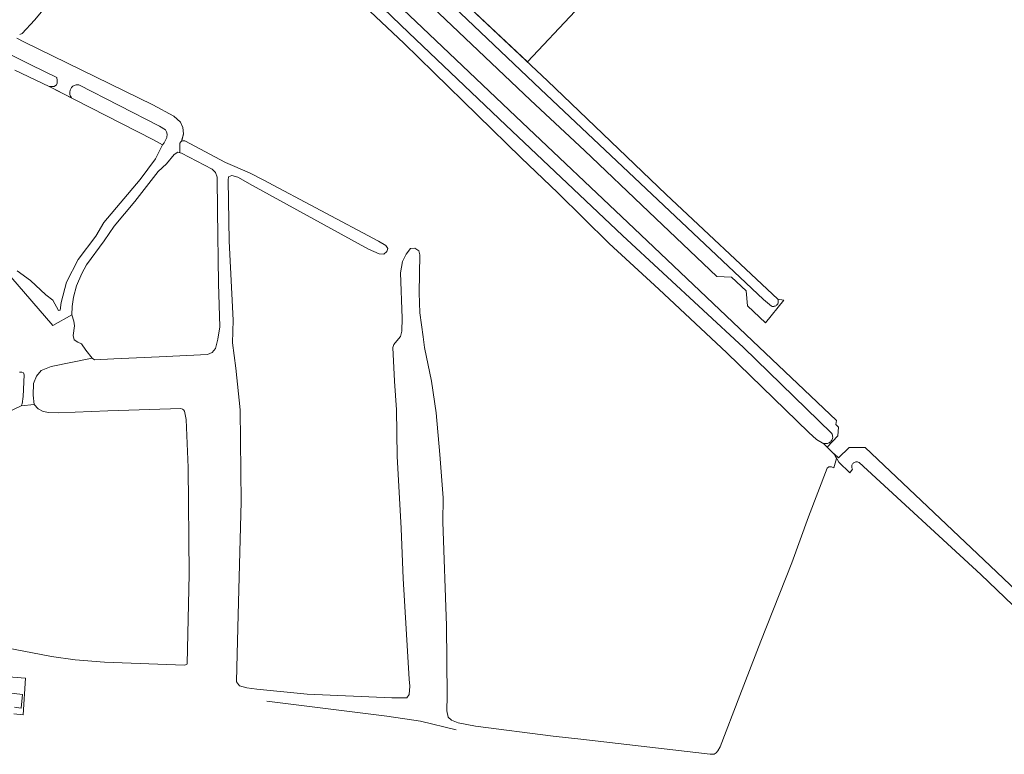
# Model space of a CAD drawing. Header units: metres. Extents: x 209813 to 223847, y 571801 to 587119.
# Tile 336 of 656: x 222421 to 222722, y 575397 to 575621. Entities that reach past the tile are written whole.
import ezdxf

# ---------------------------------------------------------------- set-up
doc = ezdxf.new("R2010")
doc.units = ezdxf.units.M
for name, color, linetype, lineweight in [('B-RO-GK-BESCHOEIING-G', 8, 'GK-BESCHOEIING', 0), ('B-RO-GR-BOS_GEMENGD-GV', 8, 'Continuous', 0), ('B-RO-GR-GRAS-GV', 8, 'Continuous', 0), ('B-RO-GR-GROENVOORZIENING-GV', 8, 'Continuous', 0), ('B-RO-GR-HOUTWAL-GV', 8, 'Continuous', 0), ('B-RO-OG-WATER_GREPPEL-GV', 8, 'Continuous', 0), ('B-RO-VH-ONVERHARD-GV', 8, 'Continuous', 0)]:
    doc.layers.add(name, color=color, linetype=linetype, lineweight=lineweight)
doc.linetypes.add('GK-BESCHOEIING', pattern='A,30,-5,[1,NLCS.shx,S=1,R=0,X=0,Y=0],-5', length=40)

msp = doc.modelspace()

# ---------------------------------------------------------------- linework, layer by layer
at = {"layer": 'B-RO-GK-BESCHOEIING-G', "flags": 128}
msp.add_lwpolyline([(222496.691, 575412.749), (222533.294, 575408.224), (222543.596, 575406.613), (222554.416, 575403.998)], dxfattribs=at)
at = {"layer": 'B-RO-GR-BOS_GEMENGD-GV', "flags": 128}
msp.add_lwpolyline([(222416.719, 575429.129), (222431.017, 575426.412), (222438.231, 575425.413), (222447.106, 575424.643), (222471.563, 575423.785), (222471.909, 575423.8), (222472.221, 575423.931), (222472.379, 575424.104), (222472.949, 575451.543), (222472.71, 575484.097), (222472.065, 575498.71), (222471.541, 575501.272), (222471.277, 575501.701), (222470.93, 575501.901), (222470.466, 575502.063), (222448.121, 575501.37), (222433.173, 575500.749), (222430.142, 575500.87), (222428.397, 575501.186), (222426.896, 575501.924), (222425.729, 575503.322), (222421.735, 575502.908), (222413.329, 575498.864)], dxfattribs=at)
at = {"layer": 'B-RO-GR-GRAS-GV', "flags": 128}
for points in [[(222420.381, 575615.102), (222422.507, 575613.926), (222461.93, 575594.77), (222468.333, 575591.224), (222470.344, 575589.478), (222471.085, 575587.785), (222471.296, 575585.88), (222470.678, 575583.592), (222471.068, 575583.702), (222471.632, 575583.733), (222484.054, 575577.135), (222491.349, 575574.004), (222495.582, 575571.821), (222530.705, 575553.102), (222533.021, 575551.845), (222533.55, 575550.853), (222533.285, 575549.927), (222532.425, 575549.133), (222530.97, 575549.265), (222527.729, 575550.654), (222492.341, 575570.101), (222487.843, 575572.615), (222485.991, 575573.144), (222484.999, 575572.747), (222484.866, 575571.689), (222485.197, 575553.102), (222486.377, 575528.97), (222486.244, 575522.09), (222487.236, 575514.351), (222488.493, 575501.651), (222488.824, 575473.605), (222487.898, 575439.143), (222487.567, 575423.004), (222487.435, 575418.638), (222488.3, 575417.45), (222490.61, 575416.786), (222493.653, 575416.389), (222508.999, 575414.934), (222534.795, 575413.81), (222539.36, 575413.81), (222540.15, 575414.764), (222540.286, 575417.381), (222540.087, 575419.498), (222538.235, 575450.19), (222537.64, 575465.403), (222536.449, 575487.562), (222536.251, 575501.651), (222535.589, 575510.449), (222535.126, 575520.635), (222535.391, 575521.627), (222536.383, 575522.686), (222537.441, 575524.009), (222537.838, 575525.662), (222537.97, 575529.631), (222537.452, 575543.445), (222538.048, 575546.95), (222539.172, 575549.199), (222540.561, 575550.853), (222541.818, 575550.985), (222543.009, 575550.191), (222543.405, 575548.935), (222543.196, 575537.37), (222543.328, 575531.285), (222544.387, 575523.943), (222544.783, 575520.701), (222546.9, 575510.383), (222548.355, 575500.791), (222549.48, 575488.025), (222550.472, 575474.796), (222550.34, 575467.52), (222551.464, 575435.704), (222551.7, 575414.361), (222551.649, 575409.761), (222552.046, 575407.856), (222553.039, 575406.983), (222555.063, 575406.15), (222560.381, 575405.118), (222584.013, 575402.058), (222592.498, 575401.207), (222631.977, 575396.545), (222633.184, 575396.581), (222633.795, 575396.958), (222634.328, 575397.57), (222634.993, 575398.847), (222640.986, 575414.445), (222647.416, 575431.034), (222656.861, 575454.966), (222661.981, 575468.975), (222667.656, 575483.898), (222668.172, 575484.255), (222669.006, 575484.255), (222669.69, 575483.987), (222670.514, 575486.811), (222669.758, 575488.148), (222666.598, 575491.289), (222664.39, 575492.588), (222662.061, 575494.704), (222636.979, 575519.046), (222616.288, 575538.466), (222601.154, 575552.384), (222585.438, 575567.835), (222574.272, 575578.524), (222547.655, 575604.612), (222538.508, 575613.547), (222526.435, 575624.88)], [(222429.96, 575625.586), (222425.841, 575620.54), (222421.99, 575616.469), (222421.268, 575616.183)], [(222420.468, 575544.056), (222424.596, 575541.119), (222429.2, 575536.753), (222431.422, 575535.166), (222433.089, 575531.991), (222433.658, 575532.072), (222433.882, 575534.382), (222435.51, 575540.606), (222439.076, 575547.516), (222444.495, 575554.696), (222446.945, 575558.792), (222458.058, 575571.985), (222462.715, 575578.213), (222464.892, 575582.518), (222462.076, 575584.049), (222437.979, 575596.34), (222430.308, 575600.292), (222419.833, 575605.333)], [(222443.381, 575517.44), (222444.067, 575516.96), (222450.007, 575517.251), (222463.832, 575517.78), (222478.596, 575518.547), (222480.024, 575519.103), (222481.056, 575520.373), (222481.771, 575523.23), (222482.326, 575526.961), (222481.929, 575540.217), (222481.612, 575562.362), (222481.533, 575572.681), (222481.056, 575574.03), (222480.024, 575575.142), (222470.658, 575579.984), (222469.547, 575580.301), (222468.396, 575579.56), (222466.081, 575576.716), (222463.567, 575574.335), (222456.424, 575565.207), (222450.073, 575557.666), (222447.031, 575553.234), (222441.673, 575545.892), (222440.218, 575543.246), (222438.564, 575539.476), (222437.704, 575536.036), (222437.307, 575533.192), (222437.175, 575530.612)], [(222421.263, 575513.157), (222421.96, 575513.185), (222422.4, 575512.927), (222422.626, 575512.345), (222422.356, 575505.735), (222422.053, 575503.52), (222421.735, 575502.908), (222425.729, 575503.322), (222425.4, 575506.178), (222425.529, 575509.741), (222426.374, 575511.918), (222427.86, 575513.652), (222430.869, 575514.908), (222443.381, 575517.44), (222441.448, 575519.897), (222440.099, 575521.802), (222438.987, 575522.278), (222437.876, 575522.992), (222437.638, 575524.342), (222438.035, 575527.239), (222437.77, 575528.694), (222437.175, 575530.612), (222431.422, 575527.387), (222418.595, 575542.283)]]:
    msp.add_lwpolyline(points, dxfattribs=at)
at = {"layer": 'B-RO-GR-GROENVOORZIENING-GV', "flags": 128}
for points in [[(222479.422, 575688.979), (222577.146, 575596.138), (222593.56, 575580.823), (222613.208, 575562.057), (222633.943, 575542.357), (222638.474, 575542.19), (222642.896, 575537.99), (222643.367, 575533.404), (222648.836, 575528.206), (222654.385, 575535.138), (222652.568, 575535.477), (222652.698, 575535.122), (222652.727, 575534.964), (222652.74, 575534.747), (222652.722, 575534.531), (222652.69, 575534.372), (222652.641, 575534.219), (222652.552, 575534.021), (222652.404, 575533.797), (222652.295, 575533.674), (222652.133, 575533.531), (222652, 575533.44), (222651.81, 575533.339), (222651.657, 575533.282), (222651.5, 575533.24), (222651.286, 575533.211), (222651.125, 575533.209), (222650.909, 575533.232), (222650.649, 575533.305), (222648.172, 575535.281), (222580.177, 575599.503), (222543.56, 575634.375)], [(222508.901, 575646.698), (222540.013, 575616.646), (222569.586, 575588.505), (222605.198, 575554.831), (222642.083, 575520.641), (222668.987, 575494.516), (222669.156, 575494.198), (222669.253, 575493.927), (222669.307, 575493.643), (222669.323, 575493.357), (222669.271, 575492.927), (222669.188, 575492.654), (222669.063, 575492.391), (222668.906, 575492.151), (222668.716, 575491.933), (222668.498, 575491.745), (222668.258, 575491.589), (222667.995, 575491.469), (222667.719, 575491.386), (222667.433, 575491.344), (222667.146, 575491.341), (222666.719, 575491.412), (222666.598, 575491.289), (222667.643, 575490.25), (222670.846, 575493.759), (222671.083, 575496.397), (222670.266, 575497.229), (222670.511, 575498.383), (222644.814, 575522.726), (222608.723, 575556.962), (222572.672, 575591.203), (222544.191, 575618.197), (222493.255, 575666.586)], [(222753.981, 575419.248), (222717.354, 575454.064), (222679.186, 575490.166), (222674.36, 575490.187), (222671.119, 575486.97), (222669.822, 575488.211), (222671.164, 575485.661), (222674.536, 575482.451), (222675.347, 575483.531), (222675.253, 575483.716), (222675.172, 575483.964), (222675.136, 575484.221), (222675.144, 575484.482), (222675.198, 575484.735), (222675.294, 575484.977), (222675.401, 575485.156), (222675.531, 575485.318), (222675.724, 575485.495), (222675.943, 575485.633), (222676.182, 575485.732), (222676.438, 575485.789), (222676.643, 575485.802), (222676.904, 575485.779), (222677.104, 575485.727), (222677.388, 575485.597), (222714.537, 575451.394), (222751.321, 575416.154)], [(222419.45, 575408.884), (222422.31, 575408.602), (222423.043, 575419.811), (222411.388, 575420.673)], [(222407.727, 575416.562), (222422.172, 575414.788), (222421.706, 575410.631), (222419.697, 575410.88)]]:
    msp.add_lwpolyline(points, dxfattribs=at)
at = {"layer": 'B-RO-GR-HOUTWAL-GV', "flags": 128}
msp.add_lwpolyline([(222545.539, 575636.782), (222576.196, 575607.824), (222590.73, 575623.296)], dxfattribs=at)
at = {"layer": 'B-RO-OG-WATER_GREPPEL-GV', "flags": 128}
msp.add_lwpolyline([(222543.56, 575634.375), (222580.177, 575599.503), (222648.172, 575535.281), (222650.649, 575533.305), (222650.909, 575533.232), (222651.125, 575533.209), (222651.341, 575533.216), (222651.555, 575533.253), (222651.76, 575533.318), (222651.953, 575533.411), (222652.133, 575533.531), (222652.333, 575533.714), (222652.466, 575533.883), (222652.576, 575534.07), (222652.659, 575534.269), (222652.722, 575534.531), (222652.74, 575534.8), (222652.719, 575535.016), (222652.669, 575535.227), (222652.568, 575535.477), (222618.544, 575567.334), (222582.273, 575602.084), (222545.539, 575636.782)], dxfattribs=at)
at = {"layer": 'B-RO-VH-ONVERHARD-GV', "flags": 128}
for points in [[(222418.595, 575542.283), (222431.422, 575527.387), (222437.175, 575530.612), (222437.307, 575533.192), (222437.704, 575536.036), (222438.564, 575539.476), (222440.218, 575543.246), (222441.673, 575545.892), (222447.031, 575553.234), (222450.073, 575557.666), (222456.424, 575565.207), (222463.567, 575574.335), (222466.081, 575576.716), (222468.396, 575579.56), (222469.547, 575580.301), (222470.11, 575580.14), (222470.086, 575582.502), (222470.131, 575582.983), (222470.446, 575583.385), (222470.722, 575583.696), (222471.296, 575585.88), (222471.085, 575587.785), (222470.344, 575589.478), (222468.333, 575591.224), (222461.93, 575594.77), (222422.507, 575613.926), (222420.381, 575615.102)], [(222414.962, 575611.734), (222424.646, 575606.894), (222432.628, 575603.088), (222432.712, 575602.159), (222432.7, 575601.365), (222432.519, 575600.792), (222431.793, 575600.277), (222430.308, 575600.292), (222437.114, 575596.817), (222436.733, 575597.326), (222436.606, 575597.828), (222436.615, 575598.542), (222436.683, 575599.217), (222437.082, 575600.024), (222437.455, 575600.425), (222437.886, 575600.671), (222438.487, 575600.816), (222439.299, 575600.784), (222463.965, 575588.212), (222465.771, 575587.102), (222466.091, 575586.455), (222466.256, 575585.795), (222466.126, 575584.726), (222465.325, 575583.121), (222464.892, 575582.518), (222462.715, 575578.213), (222458.058, 575571.985), (222446.945, 575558.792), (222444.495, 575554.696), (222439.076, 575547.516), (222435.51, 575540.606), (222433.882, 575534.382), (222433.658, 575532.072), (222433.089, 575531.991), (222431.422, 575535.166), (222429.2, 575536.753), (222424.596, 575541.119), (222420.468, 575544.056)]]:
    msp.add_lwpolyline(points, dxfattribs=at)

doc.saveas('drawing.dxf')
